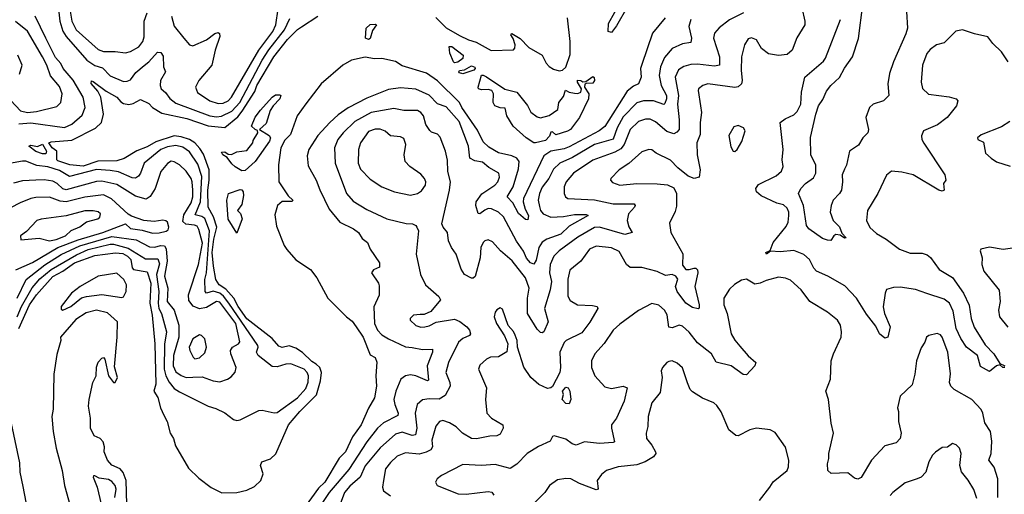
# Model space of a CAD drawing. Extents: x 1771496 to 1971148, y 471553 to 643630.
# Tile 488 of 656: x 1825119 to 1830952, y 619054 to 621865. Entities that reach past the tile are written whole.
import ezdxf

# ---------------------------------------------------------------- set-up
doc = ezdxf.new("R2010")
doc.units = 0

msp = doc.modelspace()

# ---------------------------------------------------------------- linework, layer by layer
at = {"layer": '0CON10XD'}
for points in [[(1825343.2, 621983.2), (1825357.6, 621855), (1825375, 621796.8), (1825394.7, 621764.7), (1825517.1, 621625), (1825565, 621593), (1825609.5, 621579.5), (1825655, 621532.7), (1825735, 621498.5), (1825755, 621499.6), (1825775, 621509.1), (1825807.5, 621552.5), (1825855.9, 621594.1), (1825884.5, 621615.5), (1825935, 621671.4), (1825955, 621670.8), (1825968.8, 621648.8), (1825971.2, 621585), (1825982.9, 621555), (1825953.3, 621505), (1825950.4, 621475), (1825957.1, 621455), (1825983, 621433), (1826008.8, 621398.8), (1826045, 621370), (1826245, 621295.5), (1826285, 621290), (1826315, 621293.1), (1826375, 621323.4), (1826422.7, 621375), (1826555, 621624), (1826594.8, 621685.2), (1826687.5, 621805), (1826719.2, 621870.8)], [(1828625, 621788.9), (1828605.6, 621795.6), (1828607.9, 621842.1), (1828682.7, 621977.3), (1828694.1, 621985.9), (1828705.7, 621985.7), (1828716.5, 621975), (1828715.7, 621934.3), (1828655, 621827.5), (1828625, 621788.9)], [(1825419, 621915), (1825427.4, 621855), (1825453.9, 621805), (1825585, 621687.5), (1825615, 621677.2), (1825685, 621676.9), (1825745, 621668.8), (1825775, 621675.4), (1825825, 621704.6), (1825848.2, 621735), (1825856.4, 621763.6), (1825857.3, 621855), (1825874.7, 621905.3)], [(1826019.3, 621885), (1826035, 621825.8), (1826091.9, 621755), (1826125.4, 621715.4), (1826145, 621708.9), (1826225.8, 621745), (1826275, 621783.3), (1826295, 621788.6), (1826303, 621783), (1826304.4, 621765), (1826276.7, 621685), (1826256.9, 621595), (1826180.4, 621505), (1826161.5, 621465), (1826173.5, 621433.5), (1826244.8, 621384.8), (1826295, 621367.8), (1826325, 621370.2), (1826355, 621383.9), (1826374, 621405), (1826536.3, 621683.7), (1826618.3, 621795), (1826636.3, 621835), (1826651.2, 621928.8)], [(1829751.9, 621935), (1829771.1, 621855), (1829770.5, 621835), (1829723.4, 621756.6), (1829696.1, 621685), (1829665, 621658.2), (1829615, 621651.8), (1829555, 621662.7), (1829514.7, 621694.7), (1829485, 621745.7), (1829455, 621757.5), (1829435, 621751.2), (1829413.1, 621715), (1829395.5, 621645), (1829393.4, 621565), (1829400, 621505), (1829394.3, 621485), (1829375, 621467.8), (1829356, 621464), (1829195, 621483.8), (1829166, 621475), (1829141.4, 621455), (1829138.6, 621445), (1829152.1, 621355), (1829159.2, 621315), (1829150.4, 621255), (1829150.9, 621185), (1829130.5, 621135), (1829132, 621065), (1829151.2, 620975), (1829145, 620932.5), (1829115, 620924.6), (1829078.6, 620938.6), (1829018, 620988), (1828975, 621032.7), (1828888.8, 621075), (1828865, 621092.9), (1828845.5, 621095.5), (1828805, 621082.5), (1828727.3, 621012.7), (1828671.4, 620975), (1828621.2, 620925), (1828618.8, 620915), (1828630.9, 620900.9), (1828673.9, 620883.9), (1828775, 620894.6), (1828895, 620892.7), (1828956.1, 620886.1), (1828995, 620868.1), (1829010, 620835), (1829009.2, 620760.8), (1829001.8, 620728.2), (1828968.8, 620658.8), (1828977.3, 620605), (1829047.9, 620477.9), (1829045, 620410), (1829065.6, 620385.6), (1829085, 620384.6), (1829115, 620394), (1829125, 620393.3), (1829134, 620384), (1829136, 620365), (1829119.6, 620285), (1829144.4, 620175), (1829144.2, 620155.8), (1829138.7, 620151.3), (1829105, 620160), (1829065, 620185.5), (1829014.6, 620255), (1829004.6, 620285), (1829017.2, 620327.2), (1829006.4, 620346.4), (1828985, 620354.6), (1828945, 620349.5), (1828895, 620373.3), (1828805, 620397.9), (1828735, 620397.8), (1828714.2, 620414.2), (1828671, 620491), (1828625, 620513.2), (1828535, 620522.5), (1828495, 620505.5), (1828442.9, 620435), (1828377.9, 620382.1), (1828366.9, 620326.9), (1828366.8, 620226.8), (1828380.7, 620200.7), (1828423.3, 620175), (1828512.1, 620172.1), (1828540, 620165), (1828544.3, 620155), (1828497.7, 620072.3), (1828449.6, 620010.4), (1828356.9, 619965), (1828345, 619953.3), (1828318.7, 619895), (1828323.3, 619805), (1828318.2, 619775), (1828275, 619691.6), (1828265, 619683.6), (1828245, 619680.5), (1828194.4, 619704.4), (1828147.9, 619745), (1828106.7, 619806.7), (1828067.8, 619925), (1828065.9, 619964.1), (1828055, 619996.7), (1828045, 620018.8), (1828013.4, 620053.4), (1827979.2, 620149.2), (1827965, 620157.5), (1827945, 620146.2), (1827935, 620132.5), (1827929.2, 620105), (1827943.3, 620065), (1827992.1, 619992.1), (1828010, 619945), (1828005, 619897.5), (1827955, 619868.8), (1827907.5, 619865), (1827884.2, 619855), (1827845, 619818), (1827837.5, 619795), (1827883.9, 619685), (1827878.5, 619615), (1827885.6, 619535), (1827914.3, 619505), (1827982, 619465), (1827983.1, 619445), (1827965, 619410), (1827945, 619400), (1827905, 619398.5), (1827825, 619382.1), (1827795, 619383.8), (1827743.3, 619415), (1827705, 619453.6), (1827665, 619477.8), (1827625, 619490), (1827605.6, 619484.4), (1827585, 619456.7), (1827560.9, 619375), (1827564.2, 619335), (1827555, 619316.9), (1827527.7, 619302.3), (1827485, 619290.6), (1827405, 619299.8), (1827355, 619279.1), (1827315, 619242.9), (1827285.6, 619205), (1827273.8, 619136.2), (1827268.1, 619095), (1827274.2, 619075), (1827315, 619044)], [(1830373.1, 621913.1), (1830377.9, 621815), (1830368.8, 621781.2), (1830294.8, 621615.2), (1830272.5, 621545), (1830261.8, 621485), (1830268.1, 621415), (1830236, 621384), (1830175, 621364.4), (1830153.3, 621345), (1830132.5, 621285), (1830148.1, 621215), (1830144.4, 621195), (1830115, 621164.4), (1830089.2, 621120.8), (1830035, 621085.8), (1830016.9, 621003.1), (1830005, 620980), (1829992.5, 620945), (1829994.4, 620905), (1829986.9, 620855), (1829975.7, 620835), (1829937.5, 620795), (1829925.5, 620764.5), (1829921.4, 620725), (1829937.5, 620675), (1829975, 620637.5), (1829990.5, 620600.5), (1830015, 620572.5), (1830005, 620570), (1829978.8, 620588.8), (1829955, 620592.5), (1829942.5, 620585), (1829925, 620557.5), (1829905, 620558), (1829875, 620569.5), (1829793.3, 620625), (1829780.9, 620645), (1829762.5, 620765), (1829732.4, 620835), (1829746.9, 620865), (1829775, 620895.3), (1829821.4, 620928.6), (1829835.3, 620954.7), (1829835, 621003.3), (1829805.6, 621065), (1829803.8, 621166.2), (1829834.7, 621305.3), (1829852, 621355), (1829878, 621392), (1829899.2, 621440.8), (1829924.5, 621475), (1829975, 621521.8), (1830005, 621577.5), (1830053.8, 621645), (1830087.6, 621752.4), (1830114.2, 621955)], [(1825114.3, 620035), (1825176.9, 620175), (1825217.8, 620235), (1825315, 620343.6), (1825374.2, 620375.8), (1825444.2, 620425), (1825565, 620467.4), (1825686.1, 620483.9), (1825730.5, 620480.5), (1825758.6, 620465), (1825777.5, 620445), (1825785.5, 620395.5), (1825793.8, 620385), (1825875, 620371.9), (1825896, 620305), (1825890.8, 620185), (1825903.5, 620115), (1825919.5, 619945), (1825926.4, 619705), (1825913.5, 619665), (1825937.8, 619627.8), (1825952.9, 619565), (1825973, 619523), (1825993.8, 619485), (1826010, 619415), (1826030, 619385), (1826041.7, 619341.7), (1826119.4, 619209.4), (1826179.8, 619149.8), (1826254.2, 619094.2), (1826316.7, 619063.3), (1826405, 619064.5), (1826465, 619078.5), (1826510.6, 619099.4), (1826547.1, 619135), (1826562, 619175), (1826546.7, 619225), (1826553.3, 619245), (1826605, 619264.2), (1826637, 619293), (1826711.5, 619465), (1826778.2, 619545), (1826877.4, 619642.6), (1826900.6, 619725), (1826906.4, 619775), (1826897.7, 619805), (1826876.4, 619823.6), (1826850.2, 619840.2), (1826795, 619894.2), (1826755, 619918.9), (1826715, 619932.1), (1826675, 619923.9), (1826655, 619931.4), (1826615.5, 619975.5), (1826465, 620093.4), (1826414, 620165), (1826387.6, 620215), (1826339.6, 620269.6), (1826301.7, 620295), (1826281.5, 620325), (1826266.4, 620405), (1826260.1, 620485), (1826269.8, 620565), (1826287.8, 620635), (1826267.9, 620697.9), (1826235.6, 620755), (1826233.9, 620855), (1826241.4, 620915), (1826240.8, 620975), (1826207.6, 621067.6), (1826187.3, 621102.7), (1826157.7, 621135), (1826125.3, 621155), (1826075, 621171.4), (1826035, 621175.9), (1825925, 621140.7), (1825875, 621110.7), (1825812.6, 621087.4), (1825737.4, 621042.6), (1825695, 621029.3), (1825582.3, 621027.7), (1825495, 620996.8), (1825416.2, 621005), (1825345, 621027.8), (1825338.5, 621035), (1825338.6, 621085), (1825311.2, 621105), (1825292.5, 621135), (1825305, 621141.2), (1825428.5, 621151.5), (1825568.1, 621221.9), (1825603.7, 621256.3), (1825616.1, 621305), (1825600, 621405), (1825582.2, 621442.2), (1825543.3, 621486.7), (1825545, 621503.3), (1825555, 621499.4), (1825631.3, 621441.3), (1825695, 621406.6), (1825717.6, 621377.6), (1825735, 621368), (1825765, 621363.1), (1825792.2, 621367.8), (1825835, 621392.5), (1825885, 621368.6), (1825905.7, 621345), (1825960.5, 621310.5), (1826108.7, 621278.7), (1826235, 621236.6), (1826335, 621225.9), (1826410.8, 621289.2), (1826438.1, 621321.9), (1826511.3, 621438.7), (1826524.9, 621475), (1826625, 621645.3), (1826705, 621747.7), (1826765, 621806.8), (1826788.1, 621821.9), (1826885, 621884.8)], [(1825115, 621248.1), (1825185, 621254.1), (1825385, 621226.8), (1825428.5, 621245), (1825489.9, 621300.1), (1825507.1, 621345), (1825495.9, 621405), (1825435.8, 621505.8), (1825377, 621575), (1825363.3, 621605), (1825331.5, 621641.5), (1825274.8, 621755), (1825210.4, 621885)], [(1828943.8, 621876.2), (1828867.1, 621785), (1828805, 621600), (1828797.3, 621575), (1828800, 621525), (1828786, 621485), (1828755, 621471.3), (1828718.2, 621441.8), (1828585, 621231.4), (1828552.8, 621207.2), (1828375, 621112.1), (1828345, 621100.5), (1828265, 621085.2), (1828225, 621058.2), (1828103.3, 620805), (1828102.4, 620785), (1828113.2, 620743.2), (1828133.4, 620705), (1828129.8, 620680.2), (1828115, 620681.5), (1828075, 620716.8), (1828040.1, 620780.1), (1828006.2, 620815), (1828042.4, 620875), (1828075, 620980.6), (1828078, 621025), (1828064.8, 621044.8), (1828035, 621057.5), (1827955, 621075.2), (1827899.2, 621109.2), (1827865, 621140.5), (1827830.8, 621210.8), (1827738.3, 621345), (1827724.6, 621374.6), (1827595, 621502.3), (1827528.9, 621548.9), (1827385, 621591.4), (1827345, 621617.1), (1827265, 621634.4), (1827221.9, 621631.9), (1827165, 621641.9), (1827085, 621625.4), (1827033.8, 621595), (1826905.4, 621485), (1826815, 621365.4), (1826763.2, 621295), (1826723.6, 621185), (1826689, 621151), (1826666.6, 621105), (1826653.1, 621005), (1826653.8, 620905), (1826710.6, 620820.6), (1826738, 620795), (1826733, 620787), (1826675, 620787.9), (1826646.2, 620765), (1826630.6, 620709.4), (1826641.1, 620641.1), (1826686.7, 620526.7), (1826702.7, 620502.7), (1826755, 620442.3), (1826841.1, 620385), (1826880, 620335), (1826943.9, 620215), (1827055.3, 620105), (1827089.1, 620079.1), (1827112.8, 620045), (1827153.2, 619985), (1827195, 619880), (1827224.1, 619864.1), (1827235.6, 619835.6), (1827228.1, 619755), (1827232.9, 619695), (1827221.1, 619625), (1827186.4, 619563.6), (1827142.7, 619465), (1827090, 619395), (1827048.9, 619305), (1827012.4, 619267.6), (1826927.3, 619125), (1826889.2, 619090.7), (1826806.7, 618975)], [(1829094.3, 621865.7), (1829084.2, 621825), (1829099.2, 621755), (1829095, 621730), (1829045, 621721.5), (1828985, 621694), (1828939.5, 621640.5), (1828915.3, 621585), (1828908.3, 621535), (1828920, 621475), (1828950.8, 621415), (1828951.2, 621395), (1828941.1, 621368.9), (1828935, 621363.3), (1828874.8, 621384.8), (1828815, 621383.2), (1828775, 621371.4), (1828695, 621289.7), (1828657.7, 621225), (1828635, 621157.2), (1828525, 621125.5), (1828395, 621048.8), (1828318.5, 621015), (1828281, 620979), (1828253.3, 620925), (1828215, 620872.9), (1828198.3, 620835), (1828191.6, 620795), (1828197.7, 620757.7), (1828205.2, 620735.2), (1828221.2, 620715), (1828265, 620695.2), (1828341.6, 620698.4), (1828405, 620711.2), (1828475, 620711.5), (1828487.1, 620705), (1828375, 620642.4), (1828325, 620594.8), (1828241.8, 620565), (1828215, 620546.5), (1828195.2, 620515), (1828179, 620441), (1828165, 620416.7), (1828145, 620424.7), (1828121.9, 620451.9), (1828103.9, 620493.9), (1828062.9, 620552.9), (1827985, 620696.2), (1827955, 620723.8), (1827915, 620744.7), (1827895, 620747.1), (1827875, 620737.3), (1827845, 620715.7), (1827835, 620716.7), (1827821.2, 620765), (1827822.5, 620785), (1827857.5, 620832.5), (1827934, 620885), (1827952.5, 620905), (1827962.3, 620932.3), (1827958, 620955), (1827898.6, 620988.6), (1827860.8, 621020.8), (1827815, 621029.7), (1827786.2, 621045), (1827778.5, 621115), (1827722.5, 621262.5), (1827645, 621349.3), (1827595, 621366.8), (1827545, 621418), (1827465, 621452.5), (1827375, 621461.2), (1827305, 621451.2), (1827175, 621399.2), (1827065, 621341.9), (1827005, 621300.3), (1826956, 621255), (1826885, 621179.6), (1826832.3, 621095), (1826822.2, 621057.8), (1826828.2, 620998.2), (1826875.4, 620915), (1826897, 620857), (1826953.3, 620743.3), (1827015.3, 620665.3), (1827096.9, 620626.9), (1827125.8, 620605), (1827148.8, 620568.8), (1827180, 620545), (1827195.8, 620505.8), (1827250, 620425), (1827250.5, 620399.5), (1827215, 620382.5), (1827203.8, 620365), (1827244, 620305), (1827248.3, 620288.3), (1827247.8, 620232.2), (1827216.4, 620163.6), (1827221.8, 620065), (1827238.4, 620025), (1827265, 619997.6), (1827305, 619974.8), (1827405, 619927.4), (1827445, 619923), (1827505, 619911.8), (1827564.2, 619914.2), (1827565.4, 619895), (1827533.5, 619815), (1827541.2, 619728.8), (1827535, 619725.7), (1827465, 619755.2), (1827435, 619760.5), (1827404.3, 619755), (1827377.9, 619735), (1827346.6, 619665), (1827336.5, 619615), (1827340.6, 619585), (1827361.6, 619535), (1827360, 619520), (1827275, 619477.1), (1827239.1, 619445), (1827175.7, 619365), (1827069.3, 619200.7), (1826953.4, 619065), (1826905, 618993.9)], [(1827585, 621877.6), (1827645, 621816.6), (1827725, 621770.4), (1827777.5, 621745), (1827822.5, 621732.5), (1827913.1, 621683.1), (1828045, 621685.7), (1828053.1, 621696.9), (1828054.6, 621715), (1828042.9, 621752.9), (1828029.2, 621775), (1828035, 621782), (1828085, 621752.9), (1828135, 621700.7), (1828214.4, 621655), (1828238.1, 621608.1), (1828256.8, 621586.8), (1828281.2, 621571.2), (1828315, 621561.9), (1828335.2, 621564.8), (1828355, 621582.5), (1828381.1, 621658.9), (1828380.2, 621735), (1828364.5, 621875)], [(1829408, 621905), (1829325, 621863.4), (1829263.8, 621816.2), (1829234.7, 621785.3), (1829229.2, 621755), (1829265.3, 621645), (1829264.2, 621595), (1829235, 621589.4), (1829135, 621600.8), (1829095, 621599.3), (1829052.7, 621587.3), (1829022.4, 621567.6), (1829002.1, 621525), (1829021.7, 621415), (1829016.2, 621365), (1829025, 621272.5)], [(1830493.3, 620243.3), (1830426.6, 620266.6), (1830335, 620280.5), (1830295, 620279.4), (1830255, 620266), (1830245.7, 620244.3), (1830233.6, 620163.6), (1830242.2, 620125), (1830275.6, 620045), (1830262.5, 619985), (1830245, 619977.5), (1830213.4, 620003.4), (1830190.4, 620050.4), (1830135, 620120), (1830076.2, 620215), (1830008.3, 620288.3), (1829906.1, 620346.1), (1829840, 620375), (1829823.6, 620393.6), (1829797.8, 620445), (1829765, 620474.4), (1829705, 620498.5), (1829625, 620489.1), (1829567, 620493), (1829542.5, 620475), (1829538.8, 620485), (1829565, 620497.5), (1829583.1, 620545), (1829660.6, 620639.4), (1829671.6, 620665), (1829675.8, 620704.2), (1829675.2, 620725), (1829665, 620749.1), (1829645, 620767.5), (1829605, 620778.1), (1829511.3, 620821.3), (1829483.6, 620845), (1829480, 620865), (1829495, 620887.9), (1829601.1, 620938.9), (1829633, 620967), (1829641.4, 620995), (1829636.9, 621035), (1829641.5, 621095), (1829624.3, 621255), (1829653.1, 621276.9), (1829705, 621300.9), (1829725, 621321.5), (1829746.2, 621365), (1829750.7, 621435), (1829770, 621525), (1829880.7, 621619.3), (1829892.7, 621637.3), (1829981.1, 621865)], [(1825065.9, 621385.9), (1825124.2, 621324.2), (1825165, 621315.9), (1825218.4, 621321.6), (1825338.8, 621351.2), (1825363.2, 621375), (1825371.2, 621425), (1825355, 621469.4), (1825301.5, 621531.5), (1825279.8, 621595), (1825255, 621644.5), (1825165, 621796.9), (1825095, 621854.3)], [(1827185, 621747.5), (1827168.6, 621755), (1827171.4, 621815), (1827195, 621835.4), (1827227.9, 621837.9), (1827233.3, 621835), (1827209.1, 621800.9), (1827195, 621752.7), (1827185, 621747.5)], [(1830975, 621615.7), (1830935, 621674.5), (1830885, 621722.9), (1830853.7, 621763.7), (1830775, 621780.8), (1830705, 621804), (1830665, 621796), (1830595, 621728), (1830551.2, 621715), (1830512.6, 621687.4), (1830492.9, 621665), (1830466.7, 621595), (1830459.5, 621495), (1830467.2, 621457.2), (1830503.1, 621423.1), (1830625, 621407.1), (1830666.7, 621395), (1830676.7, 621385), (1830669.2, 621355), (1830613.3, 621285), (1830557.3, 621242.7), (1830474.2, 621205.8), (1830462.3, 621177.7), (1830464.2, 621155), (1830475, 621133.8), (1830599.2, 620945), (1830606.7, 620915), (1830591.2, 620895), (1830595.7, 620854.3), (1830585, 620850), (1830564, 620855), (1830412, 620945), (1830345, 620962.3), (1830283, 620967), (1830255, 620944), (1830203.3, 620835), (1830142.5, 620735), (1830135.5, 620675), (1830155, 620634.4), (1830195, 620598.5), (1830252.5, 620565), (1830331.4, 620505), (1830395, 620481.4), (1830465, 620481.3), (1830495, 620472.8), (1830515.6, 620455.6), (1830565.9, 620385), (1830645, 620337.5), (1830710.3, 620245), (1830743.1, 620173.1), (1830755.3, 620095.3), (1830773.4, 620043.4), (1830838.2, 619938.2), (1830890.8, 619885), (1830925, 619827.5), (1830956.2, 619815)], [(1827695, 621608.8), (1827688.8, 621615), (1827667.3, 621667.3), (1827663.8, 621706.2), (1827679.2, 621705), (1827745.9, 621655), (1827744.4, 621635), (1827715, 621612.9), (1827695, 621608.8)], [(1825117.6, 621542.4), (1825133.3, 621595), (1825108.6, 621655)], [(1827745, 621544.6), (1827725, 621550), (1827720.8, 621555), (1827725, 621563.3), (1827755, 621567.5), (1827795, 621590.6), (1827815, 621583.3), (1827818.1, 621575), (1827808.8, 621565), (1827745, 621544.6)], [(1828165, 621134.6), (1828120, 621165), (1828043.2, 621233.2), (1828006, 621295), (1827995, 621340.8), (1827965, 621342.4), (1827934.7, 621355), (1827924.8, 621375), (1827926.9, 621425), (1827915.4, 621445.4), (1827895, 621452.1), (1827855, 621449.8), (1827837.5, 621455), (1827835.4, 621465), (1827854, 621536), (1827865, 621536.9), (1827885, 621526.5), (1827992.6, 621452.6), (1828064.5, 621434.5), (1828127.4, 621357.4), (1828146.4, 621316.4), (1828185, 621288.6), (1828205, 621284.3), (1828255, 621296.9), (1828307.1, 621332.9), (1828313.6, 621375), (1828340.2, 621409.8), (1828351.9, 621448.1), (1828375, 621434.5), (1828405, 621428.5), (1828425, 621426.9), (1828443.8, 621435), (1828448, 621455), (1828423.2, 621495), (1828424.3, 621505.7), (1828443.8, 621505), (1828455, 621496), (1828472.3, 621497.7), (1828515, 621528), (1828522.3, 621522.3), (1828524.4, 621505), (1828515, 621488.2), (1828475, 621487.5), (1828467.7, 621482.3), (1828465.6, 621465), (1828490.4, 621425), (1828487.9, 621395), (1828435, 621285.7), (1828382, 621215), (1828365, 621203.5), (1828295, 621183.5), (1828275, 621201.2), (1828265, 621198.8), (1828257.1, 621175), (1828235, 621149.5), (1828175, 621134.6), (1828165, 621134.6)], [(1826435, 620968.8), (1826395, 620993.3), (1826375, 621010), (1826348.3, 621048.3), (1826322, 621065), (1826315, 621080), (1826335, 621082.5), (1826355, 621067.5), (1826373, 621067), (1826405, 621082.5), (1826465, 621090), (1826500, 621135), (1826501.7, 621148.3), (1826530, 621195), (1826528.3, 621208.3), (1826513.6, 621213.6), (1826493.3, 621235), (1826515, 621287.1), (1826545, 621329.5), (1826614.5, 621405), (1826635, 621419.5), (1826659.7, 621419.7), (1826665.8, 621415), (1826659.4, 621395), (1826621.4, 621355), (1826603.8, 621326.2), (1826579.7, 621250.3), (1826540, 621215), (1826597.8, 621177.8), (1826604.4, 621165), (1826598.9, 621145), (1826515, 621023.8), (1826455, 620971.2), (1826435, 620968.8)], [(1829025, 621272.5), (1829025.8, 621215), (1829012.1, 621197.9), (1828995, 621189.3), (1828952.2, 621202.2), (1828885, 621260.4), (1828855, 621275.4), (1828826.7, 621275), (1828785, 621262), (1828736.3, 621215), (1828701, 621125), (1828680.6, 621099.4), (1828645, 621079.6), (1828515, 621032.5), (1828399.6, 620955), (1828356.6, 620905), (1828344.7, 620875), (1828343.8, 620835), (1828351.9, 620815), (1828366.2, 620805), (1828525, 620797.6), (1828635, 620774), (1828760, 620775), (1828765.5, 620765), (1828761.5, 620755), (1828726.2, 620715), (1828718.5, 620675), (1828727.6, 620637.6), (1828747.5, 620605), (1828703.2, 620593.2), (1828555, 620636), (1828525, 620633), (1828425, 620576.4), (1828314.1, 620495.9), (1828283.3, 620465), (1828260.9, 620415), (1828257.5, 620365), (1828269.2, 620315), (1828262.3, 620265), (1828228.4, 620155), (1828250, 620075), (1828225, 620016.7), (1828215, 620010), (1828205, 620011.2), (1828185, 620032), (1828127.1, 620125), (1828127.4, 620215), (1828137.6, 620275), (1828116.4, 620335), (1828036.3, 620436.3), (1827968.1, 620495), (1827919.5, 620549.5), (1827895, 620560.9), (1827875, 620555.5), (1827865, 620545.6), (1827850.4, 620515), (1827846.2, 620455), (1827816.6, 620343.4), (1827805, 620334), (1827795, 620334), (1827755, 620355.8), (1827735, 620386.2), (1827704.5, 620475), (1827677.1, 620515), (1827658.9, 620555), (1827653.1, 620605), (1827628.1, 620635), (1827620, 620655), (1827665.5, 620855), (1827671.1, 620905), (1827656.5, 620966.5), (1827653.6, 621033.6), (1827642.3, 621085), (1827609.2, 621169.2), (1827595, 621185.7), (1827558.5, 621198.5), (1827548.3, 621208.3), (1827525, 621244.2), (1827512, 621295), (1827495, 621315.4), (1827475, 621326.8), (1827395, 621327.5), (1827335, 621339.4), (1827201.1, 621315), (1827105, 621261.8), (1827035, 621194.6), (1827004.8, 621155.2), (1826984.6, 621105), (1826987.3, 621015), (1827055.4, 620835.4), (1827095, 620789.1), (1827175, 620741.1), (1827295, 620684.7), (1827408.3, 620658.3), (1827445.4, 620655.4), (1827465, 620645.7), (1827472.5, 620635), (1827480.8, 620615), (1827467.3, 620475), (1827493.5, 620355), (1827523.3, 620295), (1827602.1, 620225), (1827611.4, 620205), (1827554.3, 620135.7), (1827515, 620118), (1827491.2, 620118.8), (1827452.5, 620115), (1827433.3, 620095), (1827433.3, 620085), (1827465, 620054.3), (1827495, 620044.4), (1827520, 620045), (1827545, 620050.8), (1827586.4, 620073.6), (1827695, 620090), (1827726.5, 620076.5), (1827768.8, 620045), (1827784.6, 620025), (1827790, 620005), (1827784.2, 619995), (1827743.5, 619976.5), (1827718.5, 619955), (1827660, 619835), (1827643.1, 619775), (1827667.5, 619715), (1827668.9, 619695), (1827640.6, 619639.4), (1827605, 619617.4), (1827545, 619619.7), (1827505, 619613.5), (1827474.1, 619585.9), (1827462.6, 619535), (1827472.2, 619445), (1827463.7, 619406.3), (1827445, 619401.6), (1827385, 619422.2), (1827345, 619409.6), (1827255, 619329.3), (1827165, 619221.8), (1827135.9, 619155), (1827075, 619102.5), (1827043.8, 619065), (1827017.2, 618995)], [(1827435, 620824.5), (1827475, 620834.6), (1827499.6, 620850.4), (1827523.8, 620885), (1827526.1, 620905), (1827517.3, 620925), (1827495, 620949.4), (1827430, 620995), (1827402.5, 621025), (1827396.2, 621065), (1827407.5, 621125), (1827395, 621161.2), (1827375, 621170.8), (1827316.8, 621176.8), (1827285, 621204.5), (1827255, 621216.1), (1827225, 621216.1), (1827185, 621201.5), (1827138.5, 621135), (1827126.8, 621095), (1827124.5, 621015), (1827139.1, 620979.1), (1827195, 620920), (1827265, 620874.6), (1827340, 620845), (1827435, 620824.5)], [(1829355, 621084), (1829370, 621095), (1829397.1, 621142.9), (1829416, 621206), (1829407.5, 621225), (1829375, 621237.5), (1829350.7, 621229.3), (1829320.5, 621179.5), (1829331.2, 621111.2), (1829345, 621086.7), (1829355, 621084)], [(1830985, 621260.8), (1830935, 621229.2), (1830815, 621183.3), (1830792.5, 621165), (1830794.5, 621154.5), (1830828.8, 621138.8), (1830840, 621075), (1830873.6, 621043.6), (1830905, 621023.3), (1830986.6, 620996.6)], [(1825105, 620103.9), (1825130.3, 620165), (1825193.5, 620276.5), (1825216.6, 620305), (1825239.2, 620330.8), (1825305, 620384.3), (1825455, 620472.6), (1825525, 620504.1), (1825655, 620535.1), (1825675, 620536.1), (1825762.3, 620512.3), (1825865, 620448), (1825937.5, 620447.6), (1825947.8, 620417.8), (1825930.1, 620355), (1825943.7, 620255), (1825938.6, 620185), (1825942.5, 620155), (1825959.7, 620125), (1825988.4, 620015), (1825977.9, 619942.1), (1825974.9, 619795), (1825985.5, 619755), (1826005, 619718.2), (1826035, 619681.2), (1826065, 619660.6), (1826235, 619575.9), (1826281.5, 619561.5), (1826335, 619535.4), (1826386.5, 619496.5), (1826405, 619490), (1826426.2, 619495), (1826535, 619550), (1826555, 619552), (1826626.4, 619536.4), (1826645, 619538), (1826765, 619624.2), (1826815, 619680.5), (1826827.6, 619717.6), (1826830, 619755), (1826822.5, 619775), (1826804.3, 619795), (1826725, 619826.2), (1826695, 619823.8), (1826645, 619808.6), (1826615, 619809.7), (1826532.3, 619875), (1826522.5, 619895), (1826531.8, 619925), (1826529.1, 619935), (1826359, 620185), (1826327.3, 620227.3), (1826305, 620244.4), (1826265, 620256.5), (1826225, 620245.5), (1826218.2, 620255), (1826215.4, 620325), (1826226.7, 620365), (1826243.6, 620613.6), (1826216.2, 620686.2), (1826198.5, 620698.5), (1826159.1, 620709.1), (1826189.8, 620785), (1826198.5, 620935), (1826175, 621009.6), (1826125, 621082.9), (1826085, 621109.8), (1826045, 621118.8), (1825995, 621112), (1825955, 621096.2), (1825856.7, 621015), (1825835, 620955.6), (1825822.2, 620937.8), (1825805, 620926.9), (1825785, 620927.1), (1825705, 620963.8), (1825655, 620972), (1825575, 620976.8), (1825415, 620936.4), (1825355, 620971.2), (1825285, 620993), (1825221.6, 621001.6), (1825155, 621025.9), (1825135, 621027.3), (1825025, 621007.6)], [(1825275, 621070.5), (1825255, 621070.7), (1825215, 621084.4), (1825173.8, 621115), (1825185, 621120.8), (1825224.4, 621114.4), (1825255, 621126.7), (1825277.5, 621085), (1825275, 621070.5)], [(1825104.8, 620215), (1825157.2, 620325), (1825268.1, 620411.9), (1825365.1, 620474.9), (1825475.1, 620524.9), (1825665, 620580.5), (1825809.9, 620559.9), (1825888.7, 620518.7), (1825918.3, 620518.3), (1825955, 620527.9), (1825977.2, 620525), (1825986.8, 620506.8), (1825993.2, 620435), (1825976.8, 620345), (1825997.5, 620275), (1825992.8, 620195), (1826033.6, 620145), (1826062.4, 620055), (1826061.7, 619985), (1826030.5, 619875), (1826029.3, 619815), (1826045, 619779.4), (1826075, 619757), (1826105, 619746.1), (1826145, 619746.8), (1826199.3, 619749.3), (1826265, 619726.4), (1826305, 619720), (1826350, 619735), (1826371.3, 619748.7), (1826395, 619776.7), (1826402.5, 619805), (1826370, 619885), (1826368.5, 619905), (1826380.5, 619925), (1826415.6, 619945), (1826423.7, 619956.3), (1826399.5, 620065), (1826305, 620190.9), (1826285, 620195.5), (1826225, 620159.3), (1826185, 620153), (1826147.2, 620167.2), (1826122, 620202), (1826119.2, 620235), (1826178.4, 620415), (1826201.9, 620541.8), (1826181.2, 620621.2), (1826170.8, 620640.8), (1826155, 620648.3), (1826102.9, 620652.9), (1826085, 620668.9), (1826091.5, 620708.5), (1826135, 620780.4), (1826144.2, 620815), (1826145.2, 620855), (1826141.9, 620905), (1826135, 620924.4), (1826105, 620967.9), (1826065, 621004.6), (1826035, 621023.1), (1826016.2, 621026.2), (1825995, 621012.9), (1825955, 620965.4), (1825922.5, 620865), (1825891.8, 620818.2), (1825868.6, 620801.4), (1825805, 620819.1), (1825695, 620888.9), (1825605, 620907.9), (1825575, 620907.2), (1825395, 620857.8), (1825375, 620862.6), (1825340.4, 620895), (1825315, 620908.1), (1825265, 620916.5), (1825215, 620914.3), (1825135, 620910), (1825082.7, 620897.3)], [(1825097, 620383), (1825195, 620426.7), (1825344.2, 620515.8), (1825465, 620561.5), (1825611.8, 620605), (1825745, 620656), (1825775, 620628.2), (1825845, 620618.1), (1825905, 620599.6), (1825945, 620601.5), (1825987.7, 620612.3), (1825999.3, 620620.7), (1826003.1, 620635), (1825994.5, 620664.5), (1825985, 620674), (1825968.1, 620678.1), (1825915, 620670), (1825855, 620676.2), (1825781.4, 620701.4), (1825762.3, 620712.3), (1825663.8, 620803.8), (1825615, 620826.9), (1825505, 620813), (1825395, 620786.2), (1825359.7, 620789.7), (1825295, 620812.9), (1825215, 620811.8), (1825185, 620805.9), (1825121, 620779), (1825065, 620750.4)], [(1826405, 620600), (1826355, 620683.3), (1826346.2, 620795), (1826356.7, 620835), (1826425, 620858.8), (1826435, 620856.7), (1826443.3, 620845), (1826445.8, 620824.2), (1826435, 620770), (1826410, 620735), (1826427, 620717), (1826437.5, 620685), (1826405, 620600)], [(1825295.3, 620555.3), (1825335, 620562.9), (1825390.7, 620585), (1825424.5, 620615.5), (1825475, 620638.6), (1825515, 620666.7), (1825581.4, 620685), (1825594.5, 620695), (1825597.3, 620715), (1825585, 620726.1), (1825555, 620732.8), (1825505, 620731.8), (1825393.9, 620703.9), (1825246.6, 620683.4), (1825221.2, 620675), (1825159.4, 620610.6), (1825123.3, 620585), (1825125, 620560), (1825235, 620570.6), (1825295.3, 620555.3)], [(1831015, 620514.4), (1830945.5, 620504.5), (1830865, 620517.1), (1830813.3, 620505), (1830810, 620495), (1830821.2, 620455), (1830818.8, 620415), (1830831.4, 620375), (1830922.4, 620262.4), (1830927.5, 620195), (1830917.3, 620145), (1830924.6, 620104.6), (1830973, 620043)], [(1825375, 620143.3), (1825422.5, 620165), (1825485, 620216.7), (1825515.6, 620224.4), (1825605, 620237.3), (1825725, 620218.6), (1825735, 620224.2), (1825750.3, 620255), (1825752.2, 620295), (1825735.6, 620325), (1825695, 620363.8), (1825585, 620345.3), (1825477.1, 620285), (1825425.8, 620245), (1825364, 620165), (1825365, 620150), (1825375, 620143.3)], [(1830914.2, 619035), (1830913.2, 619145), (1830892.6, 619215), (1830861.1, 619255), (1830875.2, 619295), (1830878, 619368), (1830870, 619425), (1830837.5, 619477.5), (1830825.4, 619535), (1830815.5, 619555), (1830760.6, 619615), (1830654.8, 619674.8), (1830634.5, 619695), (1830627.9, 619715), (1830632.9, 619767.1), (1830617.3, 619895), (1830585, 619983.8), (1830575, 619998), (1830554.2, 620005.8), (1830505, 619993.8), (1830492, 619985), (1830481.4, 619955), (1830459.1, 619920.9), (1830431.1, 619845), (1830422.2, 619765), (1830407.2, 619702.8), (1830334.4, 619635), (1830319.2, 619565), (1830325.6, 619545), (1830325.7, 619485), (1830341.9, 619415), (1830335, 619383.3), (1830311.2, 619358.8), (1830245, 619340.8), (1830165, 619256.2), (1830105, 619153.3), (1830085, 619143.8), (1830065, 619149.2), (1830025, 619180), (1829926.4, 619176.4), (1829906.7, 619195), (1829904.2, 619234.2), (1829912.9, 619265), (1829912.5, 619295), (1829940.6, 619415), (1829925.6, 619475), (1829910.5, 619615), (1829895.7, 619665), (1829922.5, 619735), (1829927.1, 619845), (1829939.4, 619885), (1829985.8, 619985), (1829988.6, 620015), (1829981.4, 620055), (1829964.2, 620085), (1829905, 620133.1), (1829800, 620195), (1829748.5, 620265), (1829685, 620322.5), (1829655, 620334.5), (1829615, 620339.6), (1829540.8, 620320.8), (1829505, 620303.8), (1829475, 620297.5), (1829425, 620327.1), (1829395, 620322.5), (1829353.9, 620296.1), (1829325, 620268.6), (1829290.5, 620215), (1829291.5, 620175), (1829310.4, 620125), (1829334.6, 620005), (1829355, 619966.9), (1829385, 619930.4), (1829435, 619874.4), (1829480, 619835), (1829473.3, 619815), (1829425, 619760.8), (1829405, 619763.1), (1829335, 619815.4), (1829245.4, 619835.4), (1829217.5, 619885), (1829135, 619950), (1829085, 620013.3), (1829045, 620050), (1829025, 620054.6), (1828985, 620039.2), (1828963.9, 620043.9), (1828955.8, 620115.8), (1828938.9, 620145), (1828905, 620173.5), (1828863.6, 620183.6), (1828785, 620143.2), (1828675, 620062.3), (1828635.3, 620025), (1828582.6, 619947.4), (1828526.7, 619885), (1828506.9, 619845), (1828505.7, 619805), (1828526.5, 619755), (1828585, 619690), (1828625, 619680.6), (1828695, 619694.4), (1828717.1, 619685), (1828700, 619605), (1828655.7, 619504.3), (1828625.5, 619465), (1828624.5, 619445), (1828641.9, 619365), (1828635, 619360), (1828555, 619353.6), (1828465, 619364.6), (1828415, 619344.5), (1828392.7, 619352.7), (1828355, 619379.4), (1828285, 619400), (1828275, 619396.7), (1828262.1, 619367.9), (1828192.7, 619337.3), (1828125.7, 619295), (1828065, 619231.2), (1828025, 619206.7), (1827935, 619229.5), (1827855, 619223.3), (1827745, 619230.6), (1827617.5, 619165), (1827593.3, 619145), (1827583.3, 619125), (1827592.5, 619105), (1827717.2, 619057.2), (1827765, 619054.5), (1827895, 619070), (1827915.5, 619065.5), (1827928.2, 619048.2)], [(1830955, 619803.8), (1830942.5, 619805), (1830925, 619820), (1830905, 619814), (1830865, 619781.2), (1830810.5, 619810.5), (1830793.3, 619875), (1830728.1, 619925), (1830695, 619975.5), (1830667.9, 620035), (1830648.3, 620138.3), (1830627.3, 620185), (1830595, 620208.9), (1830493.3, 620243.3)], [(1825754.3, 618994.3), (1825750.5, 619135), (1825732.2, 619182.2), (1825714.2, 619204.3), (1825665, 619225.8), (1825638.6, 619255), (1825619.2, 619305), (1825620.7, 619335), (1825613.6, 619365), (1825595, 619384.5), (1825560.4, 619400.4), (1825538.9, 619445), (1825537.8, 619505), (1825526.8, 619575), (1825529.8, 619615), (1825552.7, 619715), (1825571.5, 619755), (1825575, 619807.5), (1825585, 619836.7), (1825605, 619860), (1825615, 619863.3), (1825623.3, 619855), (1825646, 619755), (1825675, 619716.2), (1825685, 619716.2), (1825698.1, 619745), (1825681.7, 619808.3), (1825696.9, 619985), (1825698, 620075), (1825638.9, 620128.9), (1825575, 620144.1), (1825512, 620128), (1825451.7, 620088.3), (1825360, 619985), (1825363.8, 619965), (1825338.8, 619881.2), (1825320.9, 619765), (1825317.9, 619557.9), (1825310, 619515), (1825317.5, 619425), (1825336, 619326), (1825370, 619195), (1825383.8, 619105), (1825438.8, 618915)], [(1826157, 619857), (1826185, 619862.3), (1826215, 619891.9), (1826226.6, 619925), (1826215, 619973.8), (1826196.2, 619995), (1826185, 619997.5), (1826145, 619974.4), (1826123.5, 619925), (1826126.5, 619905), (1826146, 619865), (1826157, 619857)], [(1829502.1, 619017.9), (1829564, 619095), (1829582.4, 619127.6), (1829666, 619195), (1829674.3, 619215.7), (1829675.7, 619255), (1829655, 619333.3), (1829595, 619420), (1829565, 619436), (1829484.4, 619445.6), (1829443.8, 619436.2), (1829375, 619400), (1829361.7, 619401.7), (1829320, 619435), (1829275, 619542), (1829249.7, 619579.7), (1829231.2, 619595), (1829165, 619623.1), (1829105, 619660), (1829091.4, 619675), (1829075, 619713.8), (1829045, 619802.5), (1829015, 619831.2), (1828985, 619843.8), (1828965, 619840), (1828953.3, 619835), (1828926.7, 619805), (1828920, 619785), (1828926.2, 619745), (1828912.8, 619657.2), (1828863.3, 619595), (1828842.5, 619515), (1828840, 619455), (1828830, 619415), (1828832, 619385), (1828865, 619344.2), (1828885.8, 619305), (1828887.1, 619295), (1828874.4, 619275), (1828825, 619245.9), (1828775, 619228.7), (1828665, 619216.5), (1828596.2, 619195), (1828565, 619170.8), (1828539.4, 619135), (1828546.4, 619085), (1828535, 619079.2), (1828435, 619117.1), (1828385, 619145.7), (1828355, 619147.8), (1828305, 619139.4), (1828257.5, 619105), (1828230, 619065), (1828162, 618995)], [(1828375, 619590), (1828355, 619590.8), (1828332.3, 619615), (1828341.1, 619645), (1828335.6, 619665), (1828355, 619688.5), (1828368.1, 619685), (1828377.5, 619665), (1828384, 619615), (1828375, 619590)], [(1825168.2, 618955), (1825140.1, 619099.9), (1825122.1, 619185), (1825120.9, 619240.9), (1825057.2, 619537.2)], [(1830789.8, 619029.8), (1830772.6, 619082.6), (1830738, 619138), (1830697.6, 619187.6), (1830689.4, 619225), (1830697.5, 619295), (1830687.3, 619327.3), (1830667, 619347), (1830645, 619353.8), (1830615, 619333.8), (1830585, 619331.2), (1830545, 619304), (1830526, 619285), (1830505, 619246.7), (1830488.1, 619185), (1830460, 619155), (1830436.7, 619145), (1830365, 619121.9), (1830290.8, 619065), (1830275, 619046.2)], [(1825682.6, 619035), (1825691.2, 619085), (1825685.3, 619105), (1825665, 619128.8), (1825645, 619140.8), (1825589.1, 619149.1), (1825565, 619163.8), (1825557, 619163), (1825554.3, 619155.7), (1825578.8, 619095), (1825620.3, 618920.3)]]:
    msp.add_lwpolyline(points, dxfattribs=at)

doc.saveas('drawing.dxf')
